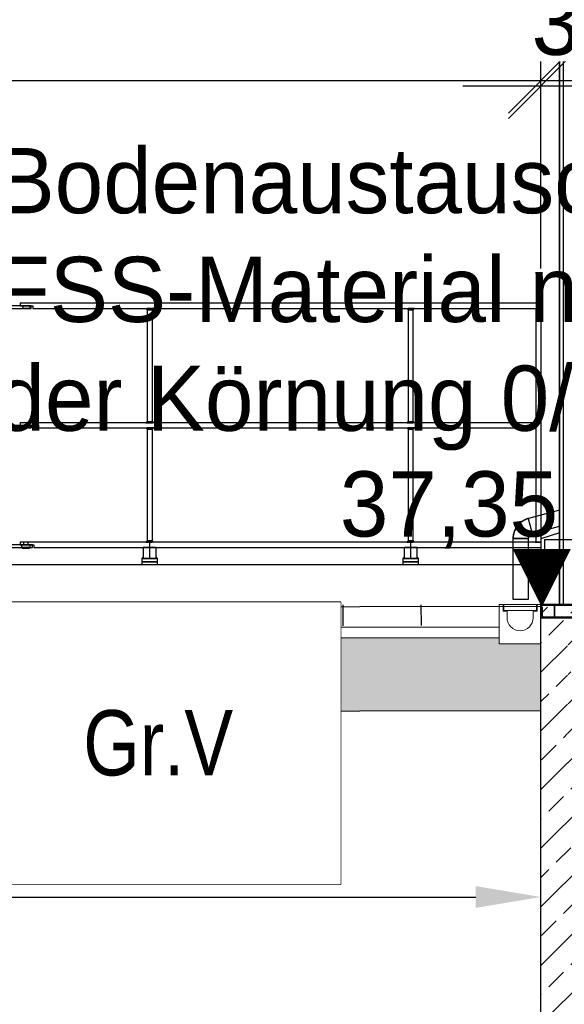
# Model space of a CAD drawing. Extents: x -805 to 3526, y -961 to 1039.
# Tile 325 of 475: x 1257.5 to 1259.59, y 35.83 to 39.6. Entities that reach past the tile are written whole.
import ezdxf
from ezdxf import colors
from ezdxf.entities.mleader import LeaderData, LeaderLine
from ezdxf.enums import TextEntityAlignment as Align
from ezdxf.math import Vec2, Vec3

# ---------------------------------------------------------------- set-up
doc = ezdxf.new("R2010")
doc.units = 0
doc.linetypes.add('AUSGEZOGEN', pattern=[2, 1, 1])
doc.linetypes.add('DASHED', pattern=[0.75, 0.5, -0.25])
doc.layers.get('0').update_dxf_attribs({"color": 251})
for name, color, linetype in [('_IB_Konstruktion geschnitten', 4, 'Continuous'), ('TTK-P-Aufzug', 251, 'Continuous'), ('TTK-P-Bahnsteig', 12, 'Continuous'), ('TTK-P-Planung', 12, 'Continuous'), ('TTK-P-TEXT', 12, 'AUSGEZOGEN'), ('TTK-P-Verm', 251, 'Continuous'), ('XYYY_44500---_Beleuchtungsanlagen', 10, 'Continuous')]:
    doc.layers.add(name, color=color, linetype=linetype)
doc.layers.add('B.E.P. KTB', color=1, linetype='DASHED', true_color=0xff0000)
for name, color, linetype, lineweight in [('Entwässerung', 162, 'Continuous', 9), ('STAHLKONSTRUKTION', 3, 'Continuous', 15), ('TTK-B-Bestand', 252, 'Continuous', 35), ('TTK-P-Treppe unten', 12, 'Continuous', 25), ('VA_NEUBAU_TXT_025', 12, 'Continuous', 25)]:
    doc.layers.add(name, color=color, linetype=linetype, lineweight=lineweight)
doc.styles.add('AKG DIN 6776', font='AKG_DIN67.TTF')
doc.styles.add('ISOCP', font='ISOCP.SHX', dxfattribs={"width": 0.9})
doc.styles.add('k_isocp', font='k_isocp.shx')
doc.styles.get("Standard").update_dxf_attribs({"font": 'arial.ttf'})
doc.dimstyles.new('TTK', dxfattribs={"dimtxt": 2.5, "dimasz": 2.5, "dimexe": 3.5, "dimexo": 0.1, "dimgap": 1, "dimtad": 1, "dimzin": 0, "dimtxsty": 'AKG DIN 6776', "dimblk": 'OBLIQUE', "dimcen": -0.09, "dimdle": 3, "dimclrd": 256, "dimclre": 256, "dimclrt": 256, "dimadec": 3, "dimazin": 0, "dimtfac": 1, "dimtofl": 0, "dimtmove": 0, "dimatfit": 3, "dimldrblk": 'OBLIQUE', "dimfxl": 7, "dimfxlon": 1, "dimtolj": 1, "dimtzin": 0, "dimlwd": -1, "dimlwe": -1, "dimarcsym": 0})
doc.dimstyles.new('TTK$6', dxfattribs={"dimtxt": 2.5, "dimasz": 2.5, "dimexe": 3.5, "dimexo": 0.1, "dimgap": 1, "dimtad": 1, "dimzin": 0, "dimtxsty": 'AKG DIN 6776', "dimblk": 'OBLIQUE', "dimcen": -0.09, "dimdle": 3, "dimse1": 1, "dimse2": 1, "dimclrd": 256, "dimclre": 256, "dimclrt": 256, "dimadec": 3, "dimazin": 0, "dimtfac": 1, "dimtofl": 0, "dimtmove": 0, "dimatfit": 3, "dimldrblk": 'OBLIQUE', "dimfxl": 7, "dimfxlon": 1, "dimtolj": 1, "dimtzin": 0, "dimlwd": -1, "dimlwe": -1, "dimarcsym": 0})

# ---------------------------------------------------------------- blocks, each defined once
blk = doc.blocks.new('_None')
blk = doc.blocks.new('*D549')
at = {"layer": 'DEFPOINTS', "color": 0}
for p in [(1594.653, 36.7397), (1594.3062, 36.5752), (8.2233, 0)]:
    blk.add_point(p, dxfattribs=at)
at = {"layer": 'TTK-B-Bestand', "insert": (1594.1093, 36.9835), "char_height": 0.25, "attachment_point": 5, "style": 'AKG DIN 6776'}
blk.add_mtext('\\A1;36,588', dxfattribs=at)
blk = doc.blocks.new('_OBLIQUE')
at = {"color": 0, "linetype": 'ByBlock'}
blk.add_line((-0.5, -0.5), (0.5, 0.5), dxfattribs=at)
blk = doc.blocks.new('*D548')
at = {"layer": 'DEFPOINTS', "color": 0}
for p in [(1585.5366, 36.7706), (1585.0459, 36.614), (-0.8681, 0.0309)]:
    blk.add_point(p, dxfattribs=at)
at = {"layer": 'TTK-B-Bestand', "insert": (1585.0178, 37.0144), "char_height": 0.25, "attachment_point": 5, "style": 'AKG DIN 6776'}
blk.add_mtext('\\A1;36,621', dxfattribs=at)
blk = doc.blocks.new('*D675')
at = {"layer": 'DEFPOINTS', "color": 0}
for p in [(1259.4981, 39.3661), (1249.0811, 36.9374), (1259.4981, 36.3913)]:
    blk.add_point(p, dxfattribs=at)
at = {"layer": 'TTK-P-Treppe unten'}
for p, q in [((1249.0811, 38.6661), (1249.0811, 39.7161)), ((1259.4981, 38.6661), (1259.4981, 39.7161)), ((1248.7811, 39.3661), (1259.7981, 39.3661))]:
    blk.add_line(p, q, dxfattribs=at)
at = {"layer": 'TTK-P-Treppe unten', "xscale": 0.25, "yscale": 0.25, "zscale": 0.25, "rotation": 180}
blk.add_blockref('_OBLIQUE', (1249.0811, 39.3661), dxfattribs=at)
at = {"layer": 'TTK-P-Treppe unten', "xscale": 0.25, "yscale": 0.25, "zscale": 0.25}
blk.add_blockref('_OBLIQUE', (1259.4981, 39.3661), dxfattribs=at)
at = {"layer": 'TTK-P-Treppe unten', "insert": (1254.2896, 39.6099), "char_height": 0.25, "attachment_point": 5, "style": 'AKG DIN 6776'}
blk.add_mtext('\\A1;10,42', dxfattribs=at)
blk = doc.blocks.new('*D645')
at = {"layer": 'DEFPOINTS', "color": 0}
for p in [(1259.7981, 39.3456), (1259.4981, 36.0331), (1259.7981, 36.0331)]:
    blk.add_point(p, dxfattribs=at)
at = {"layer": 'TTK-P-Verm'}
for p, q in [((1259.4981, 38.6456), (1259.4981, 39.6956)), ((1259.7981, 38.6456), (1259.7981, 39.6956)), ((1259.1981, 39.3456), (1260.0981, 39.3456))]:
    blk.add_line(p, q, dxfattribs=at)
at = {"layer": 'TTK-P-Verm', "xscale": 0.25, "yscale": 0.25, "zscale": 0.25, "rotation": 180}
blk.add_blockref('_OBLIQUE', (1259.4981, 39.3456), dxfattribs=at)
at = {"layer": 'TTK-P-Verm', "xscale": 0.25, "yscale": 0.25, "zscale": 0.25}
blk.add_blockref('_OBLIQUE', (1259.7981, 39.3456), dxfattribs=at)
at = {"layer": 'TTK-P-Verm', "insert": (1259.6481, 39.5869), "char_height": 0.25, "attachment_point": 5, "style": 'AKG DIN 6776', "bg_fill": 3, "box_fill_scale": 1.1, "bg_fill_color": 256, "bg_fill_true_color": 13158600, "bg_fill_transparency": 0}
blk.add_mtext('\\A1;30', dxfattribs=at)
blk = doc.blocks.new('*D644')
at = {"layer": 'DEFPOINTS', "color": 0}
for p in [(1262.4981, 39.3456), (1259.7981, 39.2843), (1262.4981, 35.7266)]:
    blk.add_point(p, dxfattribs=at)
at = {"layer": 'TTK-P-Treppe unten'}
for p, q in [((1259.7981, 39.2943), (1259.7981, 39.6956)), ((1262.4981, 38.6456), (1262.4981, 39.6956)), ((1259.4981, 39.3456), (1262.7981, 39.3456))]:
    blk.add_line(p, q, dxfattribs=at)
at = {"layer": 'TTK-P-Treppe unten', "xscale": 0.25, "yscale": 0.25, "zscale": 0.25, "rotation": 180}
blk.add_blockref('_OBLIQUE', (1259.7981, 39.3456), dxfattribs=at)
at = {"layer": 'TTK-P-Treppe unten', "xscale": 0.25, "yscale": 0.25, "zscale": 0.25}
blk.add_blockref('_OBLIQUE', (1262.4981, 39.3456), dxfattribs=at)
at = {"layer": 'TTK-P-Treppe unten', "insert": (1261.1481, 39.5894), "char_height": 0.25, "attachment_point": 5, "style": 'AKG DIN 6776', "bg_fill": 3, "box_fill_scale": 1.1, "bg_fill_color": 256, "bg_fill_true_color": 13158600, "bg_fill_transparency": 0}
blk.add_mtext('\\A1;2,70', dxfattribs=at)
blk = doc.blocks.new('HK-DIM-1-1-U')
at = {"flags": 128}
blk.add_lwpolyline([(0, 0, 0, 1.1676, 0), (0, 1.1676, 1.1676, 1.1676, 0)], format="xyseb", dxfattribs=at)
at = {"style": 'k_isocp'}
blk.add_attdef('HK_DIM_VAL', text='', height=2.5, dxfattribs=at).set_placement((0.331615, 2.72183), align=Align.CENTER)
blk = doc.blocks.new('*D545')
at = {"layer": 'DEFPOINTS', "color": 0}
for p in [(1259.6018, 37.4765), (1259.6991, 37.3874), (0.198, 0.0396)]:
    blk.add_point(p, dxfattribs=at)
at = {"layer": 'TTK-P-Treppe unten', "insert": (1259.1455, 37.7204), "char_height": 0.25, "attachment_point": 5, "style": 'AKG DIN 6776'}
blk.add_mtext('\\A1;37,35', dxfattribs=at)
blk = doc.blocks.new('*D536')
at = {"layer": 'DEFPOINTS', "color": 0}
for p in [(1593.4264, 36.6522), (1593.9095, 36.6522), (733.0659, 0.1071)]:
    blk.add_point(p, dxfattribs=at)
at = {"layer": 'TTK-P-TEXT', "insert": (1594.4538, 36.896), "char_height": 0.25, "attachment_point": 5, "style": 'AKG DIN 6776'}
blk.add_mtext('\\A1;36,589', dxfattribs=at)
blk = doc.blocks.new('*D698')
at = {"layer": 'DEFPOINTS', "color": 0}
for p in [(1259.4981, 36.2376), (1255.9981, 35.2749), (1259.4981, 35.2749)]:
    blk.add_point(p, dxfattribs=at)
at = {"layer": 'XYYY_44500---_Beleuchtungsanlagen'}
for p, q in [((1255.9981, 35.9749), (1255.9981, 36.4376)), ((1259.4981, 35.9749), (1259.4981, 36.4376)), ((1256.2481, 36.2376), (1259.2481, 36.2376))]:
    blk.add_line(p, q, dxfattribs=at)
for points in [[(1256.2481, 36.2793), (1256.2481, 36.196), (1255.9981, 36.2376)], [(1259.2481, 36.196), (1259.2481, 36.2793), (1259.4981, 36.2376)]]:
    blk.add_solid(points, dxfattribs=at)
at = {"layer": 'XYYY_44500---_Beleuchtungsanlagen', "insert": (1257.7481, 36.4815), "char_height": 0.25, "attachment_point": 5, "style": 'ISOCP', "bg_fill": 3, "box_fill_scale": 1.1, "bg_fill_color": 256, "bg_fill_true_color": 13158600, "bg_fill_transparency": 0}
blk.add_mtext('\\A1;3,50', dxfattribs=at)

msp = doc.modelspace()

# ---------------------------------------------------------------- hatches: boundary and pattern name
at = {"layer": 'TTK-P-Aufzug'}
h = msp.add_hatch(dxfattribs=at)
h.set_pattern_fill('ANSI33', color=251, scale=0.025)
h.set_pattern_definition([(45, (1358.17037, 10.7206), (-0.1122532, 0.1122532), []), (45, (1358.28263, 10.7206), (-0.1122532, 0.1122532), [0.079375, -0.0396875])])
h.paths.add_polyline_path([(1262.7981, 32.1122), (1262.4981, 32.1122), (1262.4981, 36.4448), (1262.5201, 36.4448), (1262.5201, 36.4848), (1262.4981, 36.4848), (1262.4981, 37.3978), (1262.7981, 37.3978)])
h.paths.add_polyline_path([(1262.4981, 32.1122), (1262.7981, 32.1122), (1262.7981, 29.7748), (1259.4981, 29.7748), (1259.4981, 31.6248), (1259.7981, 31.6248), (1259.7981, 31.5248), (1259.7761, 31.5248), (1259.7761, 31.4848), (1259.7981, 31.4848), (1259.7981, 30.2748), (1262.4981, 30.2748)])
h.paths.add_polyline_path([(1259.7981, 35.2748), (1259.4981, 35.2748), (1259.4981, 36.5316), (1259.6001, 36.5316), (1259.6034, 37.3478), (1259.7301, 36.5376), (1259.7301, 36.3889), (1259.7314, 37.3478), (1259.7474, 37.3478), (1259.7461, 36.3889), (1259.7461, 36.5324), (1259.7981, 36.5324)])
h.paths.add_polyline_path([(1259.7301, 36.5376), (1259.6034, 37.3478), (1259.6046, 37.3478), (1259.6786, 37.3478), (1259.7338, 37.3478)], flags=17)
h.paths.add_polyline_path([(1259.4981, 36.5848), (1259.4981, 37.3478), (1259.6001, 37.3478), (1259.6001, 36.5316), (1259.4981, 36.5316)], flags=17)
h.paths.add_polyline_path([(1259.7461, 37.3478), (1259.7981, 37.3478), (1259.7981, 36.5324), (1259.7461, 36.5324)], flags=16)
at = {"layer": 'TTK-P-Treppe unten', "transparency": 33554687}
h = msp.add_hatch(dxfattribs=at)
h.set_pattern_fill('AR-CONC', color=251, scale=0.002)
h.set_pattern_definition([(50, (1249.08155, 36.93354), (0.364369, -0.031878), [0.0381, -0.4191]), (355, (1249.08155, 36.93354), (-0.070487, 0.382114), [0.03048, -0.335281]), (100.4514, (1249.11192, 36.9309), (0.293882, 0.350236), [0.03238, -0.35618]), (46.184, (1249.08155, 37.03514), (0.542158, -0.084085), [0.05715, -0.62865]), (96.6356, (1249.12673, 37.02814), (0.474808, 0.494852), [0.04857, -0.53427]), (351.184, (1249.08155, 37.03514), (0.474808, 0.494852), [0.04572, -0.50292]), (21, (1249.13235, 37.00974), (0.303229, -0.20453), [0.0381, -0.4191]), (326, (1249.13235, 37.00974), (0.123604, 0.368376), [0.03048, -0.33528]), (71.4514, (1249.15762, 36.9927), (0.426833, 0.163846), [0.03238, -0.35618]), (37.5, (1249.08155, 36.93354), (0.0061772, 0.16911), [0, -0.331216, 0, -0.34036, 0, -0.33655]), (7.5, (1249.08155, 36.93354), (0.1336393, 0.200361), [0, -0.194056, 0, -0.323596, 0, -0.12827]), (327.5, (1248.96827, 36.93354), (0.2711812, -0.0114575), [0, -0.127, 0, -0.39624, 0, -0.52578]), (317.5, (1248.91747, 36.93354), (0.2962584, 0.050853), [0, -0.1651, 0, -0.263144, 0, -0.37338])])
h.paths.add_polyline_path([(1259.4981, 37.2078), (1259.3381, 37.2078), (1259.3381, 37.2321), (1249.0816, 37.2135), (1249.0816, 36.9335), (1259.4981, 36.9524)])

# ---------------------------------------------------------------- linework, layer by layer
at = {"layer": '_IB_Konstruktion geschnitten', "color": 251}
for p, q in [((1257.5011, 38.5121), (1257.5011, 38.5021)), ((1257.5011, 38.5021), (1257.5506, 38.5021)), ((1257.5506, 38.5021), (1257.5506, 38.4921)), ((1257.9836, 38.4921), (1257.9886, 38.4921)), ((1257.9886, 38.4871), (1257.9836, 38.4921)), ((1257.9836, 38.4921), (1257.9886, 38.4921)), ((1257.9886, 38.4871), (1257.9836, 38.4921)), ((1258.0086, 38.4921), (1257.9886, 38.4921)), ((1257.9886, 38.4921), (1257.9886, 38.0546)), ((1257.9886, 38.4921), (1257.9886, 38.4871)), ((1257.9886, 38.4921), (1257.9886, 38.4871)), ((1258.0086, 38.4921), (1257.9886, 38.4921)), ((1257.9886, 38.4921), (1257.9886, 38.4871)), ((1257.9886, 38.4871), (1258.0086, 38.4871)), ((1258.0086, 38.0546), (1258.0086, 38.4921)), ((1258.0136, 38.4921), (1258.0086, 38.4921)), ((1258.0086, 38.4921), (1258.0086, 38.4871)), ((1258.0086, 38.4871), (1258.0136, 38.4921)), ((1258.0136, 38.4921), (1258.0086, 38.4921)), ((1258.0086, 38.4921), (1258.0086, 38.4871)), ((1258.0086, 38.4871), (1258.0136, 38.4921)), ((1258.0086, 38.4871), (1258.0086, 38.4921)), ((1258.9836, 38.4921), (1258.9886, 38.4921)), ((1258.9886, 38.4871), (1258.9836, 38.4921)), ((1258.9836, 38.4921), (1258.9886, 38.4921)), ((1258.9886, 38.4871), (1258.9836, 38.4921)), ((1259.0086, 38.4921), (1258.9886, 38.4921)), ((1258.9886, 38.4921), (1258.9886, 38.0546)), ((1258.9886, 38.4921), (1258.9886, 38.4871)), ((1258.9886, 38.4921), (1258.9886, 38.4871)), ((1259.0086, 38.4921), (1258.9886, 38.4921)), ((1258.9886, 38.4921), (1258.9886, 38.4871)), ((1258.9886, 38.4871), (1259.0086, 38.4871)), ((1259.0086, 38.0546), (1259.0086, 38.4921)), ((1259.0136, 38.4921), (1259.0086, 38.4921)), ((1259.0086, 38.4921), (1259.0086, 38.4871)), ((1259.0086, 38.4871), (1259.0136, 38.4921)), ((1259.0136, 38.4921), (1259.0086, 38.4921)), ((1259.0086, 38.4921), (1259.0086, 38.4871)), ((1259.0086, 38.4871), (1259.0136, 38.4921)), ((1259.0086, 38.4871), (1259.0086, 38.4921)), ((1257.9886, 38.0596), (1257.9836, 38.0546)), ((1257.9886, 38.0596), (1257.9836, 38.0546)), ((1257.9886, 38.0546), (1257.9886, 38.0596)), ((1257.9886, 38.0546), (1257.9886, 38.0596)), ((1257.9886, 38.0596), (1258.0086, 38.0596)), ((1257.9886, 38.0546), (1257.9886, 38.0596)), ((1258.0086, 38.0546), (1258.0086, 38.0596)), ((1258.0086, 38.0596), (1258.0136, 38.0546)), ((1258.0086, 38.0546), (1258.0086, 38.0596)), ((1258.0086, 38.0596), (1258.0136, 38.0546)), ((1258.0086, 38.0596), (1258.0086, 38.0546)), ((1258.9886, 38.0596), (1258.9836, 38.0546)), ((1258.9886, 38.0596), (1258.9836, 38.0546)), ((1258.9886, 38.0546), (1258.9886, 38.0596)), ((1258.9886, 38.0546), (1258.9886, 38.0596)), ((1258.9886, 38.0596), (1259.0086, 38.0596)), ((1258.9886, 38.0546), (1258.9886, 38.0596)), ((1259.0086, 38.0546), (1259.0086, 38.0596)), ((1259.0086, 38.0596), (1259.0136, 38.0546)), ((1259.0086, 38.0546), (1259.0086, 38.0596)), ((1259.0086, 38.0596), (1259.0136, 38.0546)), ((1259.0086, 38.0596), (1259.0086, 38.0546)), ((1257.5011, 38.0546), (1257.5011, 38.0446)), ((1257.5011, 38.0446), (1257.5506, 38.0446)), ((1257.5506, 38.0446), (1257.5506, 38.0346)), ((1257.9836, 38.0546), (1257.9886, 38.0546)), ((1257.9836, 38.0546), (1257.9886, 38.0546)), ((1257.9836, 38.0346), (1257.9886, 38.0346)), ((1257.9886, 38.0296), (1257.9836, 38.0346)), ((1257.9836, 38.0346), (1257.9886, 38.0346)), ((1257.9886, 38.0296), (1257.9836, 38.0346)), ((1257.9886, 38.0546), (1258.0086, 38.0546)), ((1258.0086, 38.0546), (1257.9886, 38.0546)), ((1258.0086, 38.0346), (1257.9886, 38.0346)), ((1257.9886, 38.0346), (1257.9886, 37.5971)), ((1257.9886, 38.0346), (1257.9886, 38.0296)), ((1257.9886, 38.0346), (1257.9886, 38.0296)), ((1258.0086, 38.0346), (1257.9886, 38.0346)), ((1257.9886, 38.0346), (1257.9886, 38.0296)), ((1257.9886, 38.0296), (1258.0086, 38.0296)), ((1258.0136, 38.0546), (1258.0086, 38.0546)), ((1258.0136, 38.0546), (1258.0086, 38.0546)), ((1258.0086, 37.5971), (1258.0086, 38.0346)), ((1258.0136, 38.0346), (1258.0086, 38.0346)), ((1258.0086, 38.0346), (1258.0086, 38.0296)), ((1258.0086, 38.0296), (1258.0136, 38.0346)), ((1258.0136, 38.0346), (1258.0086, 38.0346)), ((1258.0086, 38.0346), (1258.0086, 38.0296)), ((1258.0086, 38.0296), (1258.0136, 38.0346)), ((1258.0086, 38.0296), (1258.0086, 38.0346)), ((1258.9836, 38.0546), (1258.9886, 38.0546)), ((1258.9836, 38.0546), (1258.9886, 38.0546)), ((1258.9836, 38.0346), (1258.9886, 38.0346)), ((1258.9886, 38.0296), (1258.9836, 38.0346)), ((1258.9836, 38.0346), (1258.9886, 38.0346)), ((1258.9886, 38.0296), (1258.9836, 38.0346)), ((1258.9886, 38.0546), (1259.0086, 38.0546)), ((1259.0086, 38.0546), (1258.9886, 38.0546)), ((1259.0086, 38.0346), (1258.9886, 38.0346)), ((1258.9886, 38.0346), (1258.9886, 37.5971)), ((1258.9886, 38.0346), (1258.9886, 38.0296)), ((1258.9886, 38.0346), (1258.9886, 38.0296)), ((1259.0086, 38.0346), (1258.9886, 38.0346)), ((1258.9886, 38.0346), (1258.9886, 38.0296)), ((1258.9886, 38.0296), (1259.0086, 38.0296)), ((1259.0136, 38.0546), (1259.0086, 38.0546)), ((1259.0136, 38.0546), (1259.0086, 38.0546)), ((1259.0086, 37.5971), (1259.0086, 38.0346)), ((1259.0136, 38.0346), (1259.0086, 38.0346)), ((1259.0086, 38.0346), (1259.0086, 38.0296)), ((1259.0086, 38.0296), (1259.0136, 38.0346)), ((1259.0136, 38.0346), (1259.0086, 38.0346)), ((1259.0086, 38.0346), (1259.0086, 38.0296)), ((1259.0086, 38.0296), (1259.0136, 38.0346)), ((1259.0086, 38.0296), (1259.0086, 38.0346)), ((1257.5011, 37.5971), (1257.5011, 37.5871)), ((1257.5011, 37.5871), (1257.5536, 37.5871)), ((1257.5326, 37.5971), (1257.5146, 37.5971)), ((1257.5146, 37.5971), (1257.5146, 37.5871)), ((1257.5146, 37.5871), (1257.5326, 37.5871)), ((1257.5326, 37.5871), (1257.5326, 37.5971)), ((1257.5536, 37.5871), (1257.5536, 37.5771)), ((1257.9886, 37.6021), (1257.9836, 37.5971)), ((1257.9836, 37.5971), (1257.9886, 37.5971)), ((1257.9886, 37.5971), (1257.9886, 37.6021)), ((1258.0086, 37.6021), (1257.9886, 37.6021)), ((1257.9886, 37.6021), (1257.9886, 37.5971)), ((1257.9886, 37.5971), (1258.0086, 37.5971)), ((1257.9886, 37.5971), (1258.0086, 37.5971)), ((1257.9986, 37.5318), (1257.9986, 37.5971)), ((1258.0086, 37.5971), (1258.0086, 37.6021)), ((1258.0086, 37.6021), (1258.0136, 37.5971)), ((1258.0086, 37.5971), (1258.0086, 37.6021)), ((1258.0136, 37.5971), (1258.0086, 37.5971)), ((1258.9886, 37.6021), (1258.9836, 37.5971)), ((1258.9836, 37.5971), (1258.9886, 37.5971)), ((1258.9886, 37.5971), (1258.9886, 37.6021)), ((1259.0086, 37.6021), (1258.9886, 37.6021)), ((1258.9886, 37.6021), (1258.9886, 37.5971)), ((1258.9886, 37.5971), (1259.0086, 37.5971)), ((1258.9886, 37.5971), (1259.0086, 37.5971)), ((1258.9986, 37.5318), (1258.9986, 37.5971)), ((1259.0086, 37.5971), (1259.0086, 37.6021)), ((1259.0086, 37.6021), (1259.0136, 37.5971)), ((1259.0086, 37.5971), (1259.0086, 37.6021)), ((1259.0136, 37.5971), (1259.0086, 37.5971))]:
    msp.add_line(p, q, dxfattribs=at)
for points in [[(1257.4536, 38.4921), (1257.5436, 38.4921), (1257.5436, 38.5021), (1257.4536, 38.5021)], [(1257.5136, 38.5021), (1257.5386, 38.5021), (1257.5386, 38.4921), (1257.5136, 38.4921)], [(1257.4536, 38.0346), (1257.5436, 38.0346), (1257.5436, 38.0446), (1257.4536, 38.0446)], [(1257.5136, 38.0446), (1257.5386, 38.0446), (1257.5386, 38.0346), (1257.5136, 38.0346)], [(1257.4486, 37.5771), (1257.5486, 37.5771), (1257.5486, 37.5871), (1257.4486, 37.5871)], [(1257.5086, 37.5871), (1257.5386, 37.5871), (1257.5386, 37.5771), (1257.5086, 37.5771)], [(1257.5096, 37.5771), (1257.5096, 37.5746), (1257.5376, 37.5746), (1257.5376, 37.5771)], [(1257.5151, 37.5771), (1257.5151, 37.5746), (1257.5321, 37.5746), (1257.5321, 37.5771)], [(1257.9736, 37.5341), (1258.0236, 37.5341), (1258.0236, 37.5771), (1257.9736, 37.5771)], [(1258.9736, 37.5341), (1259.0236, 37.5341), (1259.0236, 37.5771), (1258.9736, 37.5771)], [(1257.9686, 37.5341), (1257.9736, 37.5341), (1257.9736, 37.5391)], [(1257.9686, 37.5221), (1258.0286, 37.5221), (1258.0286, 37.5341), (1257.9686, 37.5341)], [(1258.0286, 37.5341), (1258.0236, 37.5341), (1258.0236, 37.5391)], [(1258.9686, 37.5341), (1258.9736, 37.5341), (1258.9736, 37.5391)], [(1258.9686, 37.5221), (1259.0286, 37.5221), (1259.0286, 37.5341), (1258.9686, 37.5341)], [(1259.0286, 37.5341), (1259.0236, 37.5341), (1259.0236, 37.5391)], [(1257.9686, 37.5121), (1258.0286, 37.5121), (1258.0286, 37.5221), (1257.9686, 37.5221)], [(1258.9686, 37.5121), (1259.0286, 37.5121), (1259.0286, 37.5221), (1258.9686, 37.5221)]]:
    msp.add_lwpolyline(points, close=True, dxfattribs=at)
at = {"layer": 'Entwässerung', "color": 251}
for p, q in [((1259.3381, 37.2078), (1259.3381, 37.3578)), ((1259.3381, 37.3578), (1259.3531, 37.3578)), ((1259.3531, 37.3578), (1259.3531, 37.3328)), ((1259.3556, 37.3353), (1259.3556, 37.3578)), ((1259.3556, 37.3578), (1259.4806, 37.3578)), ((1259.4806, 37.3578), (1259.4806, 37.3353)), ((1259.4831, 37.3328), (1259.4831, 37.3578)), ((1259.4831, 37.3578), (1259.4981, 37.3578)), ((1259.4981, 37.3578), (1259.4981, 37.2078)), ((1259.3531, 37.3328), (1259.3681, 37.3328)), ((1259.4806, 37.3353), (1259.3556, 37.3353)), ((1259.3681, 37.3328), (1259.3681, 37.3078)), ((1259.4681, 37.3078), (1259.4681, 37.3328)), ((1259.4681, 37.3328), (1259.4831, 37.3328)), ((1259.4981, 37.2078), (1259.3381, 37.2078))]:
    msp.add_line(p, q, dxfattribs=at)
for start, end in [(180, 270), (270, 0)]:
    msp.add_arc((1259.4181, 37.3078), 0.05, start, end, dxfattribs=at)
at = {"layer": 'STAHLKONSTRUKTION', "color": 251}
for p, q in [((1259.4981, 37.3528), (1259.4981, 37.3178)), ((1259.5011, 37.3178), (1259.5011, 37.3518)), ((1259.5041, 37.3478), (1259.5011, 37.3478)), ((1259.5011, 37.3478), (1259.5011, 37.3128)), ((1259.831, 37.3578), (1259.5031, 37.3578)), ((1259.5041, 37.3548), (1259.83, 37.3548)), ((1259.5041, 37.3138), (1259.5041, 37.3478)), ((1259.5511, 37.3548), (1259.5481, 37.3548)), ((1259.5481, 37.3548), (1259.5481, 37.3108)), ((1259.5511, 37.3108), (1259.5511, 37.3548)), ((1259.4981, 37.3178), (1259.5011, 37.3178)), ((1259.5061, 37.3078), (1259.828, 37.3078)), ((1259.827, 37.3108), (1259.5071, 37.3108)), ((1259.5481, 37.3108), (1259.5511, 37.3108))]:
    msp.add_line(p, q, dxfattribs=at)
for centre, radius, start, end in [((1259.5031, 37.3528), 0.005, 90, 180), ((1259.5041, 37.3518), 0.003, 90, 180), ((1259.5061, 37.3128), 0.005, 180, 270), ((1259.5071, 37.3138), 0.003, 180, 270)]:
    msp.add_arc(centre, radius, start, end, dxfattribs=at)
at = {"layer": 'TTK-P-Aufzug', "color": 251}
for p, q in [((1259.5691, 39.8328), (1259.5691, 37.3578)), ((1259.5696, 37.3578), (1259.5696, 39.8328)), ((1259.584, 37.3578), (1259.584, 39.8328)), ((1259.5841, 37.3578), (1259.5841, 39.8328)), ((1259.569, 37.8128), (1259.569, 37.8128)), ((1259.5691, 37.7201), (1259.4498, 37.6881)), ((1259.4348, 37.6824), (1259.432, 37.681)), ((1259.4377, 37.6838), (1259.4348, 37.6824)), ((1259.4382, 37.6829), (1259.4353, 37.6815)), ((1259.4407, 37.6851), (1259.4377, 37.6838)), ((1259.4411, 37.6841), (1259.4382, 37.6829)), ((1259.4437, 37.6862), (1259.4407, 37.6851)), ((1259.444, 37.6852), (1259.4411, 37.6841)), ((1259.4467, 37.6872), (1259.4437, 37.6862)), ((1259.447, 37.6862), (1259.444, 37.6852)), ((1259.4498, 37.6881), (1259.4467, 37.6872)), ((1259.45, 37.6871), (1259.447, 37.6862)), ((1259.45, 37.6874), (1259.4498, 37.6881)), ((1259.4502, 37.6867), (1259.4501, 37.6871)), ((1259.4506, 37.6852), (1259.4502, 37.6867)), ((1259.4507, 37.6846), (1259.4506, 37.6852)), ((1259.451, 37.6834), (1259.4507, 37.6846)), ((1259.4515, 37.6818), (1259.451, 37.6834)), ((1259.4518, 37.6804), (1259.4515, 37.6818)), ((1259.3977, 37.6441), (1259.3965, 37.6412)), ((1259.3991, 37.647), (1259.3977, 37.6441)), ((1259.4, 37.6465), (1259.3987, 37.6437)), ((1259.4006, 37.6498), (1259.3991, 37.647)), ((1259.4015, 37.6493), (1259.4, 37.6465)), ((1259.4023, 37.6526), (1259.4006, 37.6498)), ((1259.4031, 37.652), (1259.4015, 37.6493)), ((1259.404, 37.6553), (1259.4023, 37.6526)), ((1259.4048, 37.6547), (1259.4031, 37.652)), ((1259.4058, 37.6579), (1259.404, 37.6553)), ((1259.4066, 37.6573), (1259.4048, 37.6547)), ((1259.4077, 37.6604), (1259.4058, 37.6579)), ((1259.4085, 37.6598), (1259.4066, 37.6573)), ((1259.4098, 37.6629), (1259.4077, 37.6604)), ((1259.4105, 37.6623), (1259.4085, 37.6598)), ((1259.4119, 37.6653), (1259.4098, 37.6629)), ((1259.4126, 37.6646), (1259.4105, 37.6623)), ((1259.4141, 37.6676), (1259.4119, 37.6653)), ((1259.4148, 37.6669), (1259.4126, 37.6646)), ((1259.4164, 37.6698), (1259.4141, 37.6676)), ((1259.4171, 37.6691), (1259.4148, 37.6669)), ((1259.4188, 37.6719), (1259.4164, 37.6698)), ((1259.4195, 37.6711), (1259.4171, 37.6691)), ((1259.4213, 37.6739), (1259.4188, 37.6719)), ((1259.4219, 37.6731), (1259.4195, 37.6711)), ((1259.4239, 37.6758), (1259.4213, 37.6739)), ((1259.4245, 37.675), (1259.4219, 37.6731)), ((1259.4265, 37.6777), (1259.4239, 37.6758)), ((1259.4271, 37.6768), (1259.4245, 37.675)), ((1259.4292, 37.6794), (1259.4265, 37.6777)), ((1259.4298, 37.6785), (1259.4271, 37.6768)), ((1259.432, 37.681), (1259.4292, 37.6794)), ((1259.4325, 37.6801), (1259.4298, 37.6785)), ((1259.4353, 37.6815), (1259.4325, 37.6801)), ((1259.4523, 37.6788), (1259.4518, 37.6804)), ((1259.4527, 37.6772), (1259.4523, 37.6788)), ((1259.4534, 37.6748), (1259.4527, 37.6772)), ((1259.4538, 37.6729), (1259.4534, 37.6748)), ((1259.4542, 37.6717), (1259.4538, 37.673)), ((1259.4553, 37.6677), (1259.4542, 37.6717)), ((1259.4556, 37.6663), (1259.4553, 37.6677)), ((1259.4558, 37.6656), (1259.4556, 37.6663)), ((1259.4576, 37.6591), (1259.4558, 37.6656)), ((1259.4593, 37.6527), (1259.4576, 37.6591)), ((1259.4595, 37.652), (1259.4593, 37.6527)), ((1259.4598, 37.6506), (1259.4595, 37.6519)), ((1259.4609, 37.6465), (1259.4598, 37.6506)), ((1259.4613, 37.6453), (1259.4609, 37.6465)), ((1259.4617, 37.6435), (1259.4613, 37.6453)), ((1259.4653, 37.6301), (1259.5691, 37.658)), ((1259.3907, 37.6163), (1259.3905, 37.6131)), ((1259.3905, 37.6131), (1259.3905, 37.6108)), ((1259.3905, 37.6108), (1259.3905, 37.3785)), ((1259.4205, 37.6108), (1259.3905, 37.6108)), ((1259.3905, 37.6108), (1259.4505, 37.6108)), ((1259.391, 37.6195), (1259.3907, 37.6163)), ((1259.3914, 37.6227), (1259.391, 37.6195)), ((1259.3919, 37.6258), (1259.3914, 37.6227)), ((1259.3917, 37.6163), (1259.3915, 37.6131)), ((1259.3915, 37.6131), (1259.3915, 37.6108)), ((1259.392, 37.6194), (1259.3917, 37.6163)), ((1259.3926, 37.629), (1259.3919, 37.6258)), ((1259.3924, 37.6225), (1259.392, 37.6194)), ((1259.3929, 37.6257), (1259.3924, 37.6225)), ((1259.3934, 37.6321), (1259.3926, 37.629)), ((1259.3936, 37.6288), (1259.3929, 37.6257)), ((1259.3943, 37.6351), (1259.3934, 37.6321)), ((1259.3943, 37.6318), (1259.3936, 37.6288)), ((1259.3953, 37.6382), (1259.3943, 37.6351)), ((1259.3952, 37.6348), (1259.3943, 37.6318)), ((1259.3963, 37.6378), (1259.3952, 37.6348)), ((1259.3965, 37.6412), (1259.3953, 37.6382)), ((1259.3974, 37.6408), (1259.3963, 37.6378)), ((1259.3987, 37.6437), (1259.3974, 37.6408)), ((1259.4505, 37.6108), (1259.4205, 37.6108)), ((1259.4505, 37.6116), (1259.4506, 37.6124)), ((1259.4505, 37.6108), (1259.4505, 37.6116)), ((1259.4505, 37.3785), (1259.4505, 37.6108)), ((1259.4506, 37.6132), (1259.4507, 37.614)), ((1259.4506, 37.6124), (1259.4506, 37.6132)), ((1259.4507, 37.614), (1259.4509, 37.6148)), ((1259.4509, 37.6148), (1259.4511, 37.6156)), ((1259.4511, 37.6156), (1259.4513, 37.6163)), ((1259.4513, 37.6163), (1259.4515, 37.6171)), ((1259.4515, 37.6171), (1259.4518, 37.6179)), ((1259.4518, 37.6179), (1259.4521, 37.6186)), ((1259.4521, 37.6186), (1259.4524, 37.6193)), ((1259.4524, 37.6193), (1259.4528, 37.6201)), ((1259.4528, 37.6201), (1259.4531, 37.6208)), ((1259.4531, 37.6208), (1259.4535, 37.6214)), ((1259.4535, 37.6214), (1259.454, 37.6221)), ((1259.454, 37.6221), (1259.4545, 37.6228)), ((1259.4545, 37.6228), (1259.4549, 37.6234)), ((1259.4549, 37.6234), (1259.4555, 37.624)), ((1259.4555, 37.624), (1259.456, 37.6246)), ((1259.456, 37.6246), (1259.4566, 37.6252)), ((1259.4566, 37.6252), (1259.4571, 37.6257)), ((1259.4571, 37.6257), (1259.4578, 37.6262)), ((1259.4578, 37.6262), (1259.4584, 37.6267)), ((1259.4584, 37.6267), (1259.459, 37.6272)), ((1259.459, 37.6272), (1259.4597, 37.6276)), ((1259.4597, 37.6276), (1259.4604, 37.6281)), ((1259.4604, 37.6281), (1259.4611, 37.6285)), ((1259.4611, 37.6285), (1259.4618, 37.6288)), ((1259.4624, 37.641), (1259.4618, 37.6434)), ((1259.4618, 37.6288), (1259.4625, 37.6292)), ((1259.4628, 37.6394), (1259.4624, 37.641)), ((1259.4625, 37.6292), (1259.4632, 37.6295)), ((1259.4633, 37.6378), (1259.4628, 37.6395)), ((1259.4632, 37.6295), (1259.464, 37.6297)), ((1259.4636, 37.6364), (1259.4633, 37.6378)), ((1259.4641, 37.6348), (1259.4636, 37.6364)), ((1259.464, 37.6297), (1259.4648, 37.63)), ((1259.4644, 37.6336), (1259.4641, 37.6348)), ((1259.4646, 37.633), (1259.4644, 37.6336)), ((1259.4649, 37.6316), (1259.4646, 37.633)), ((1259.4648, 37.63), (1259.4653, 37.6301)), ((1259.4651, 37.6311), (1259.4649, 37.6316)), ((1259.4653, 37.6301), (1259.4651, 37.6309)), ((1259.4981, 35.2748), (1259.4981, 37.5078)), ((1259.3905, 37.3785), (1259.4205, 37.3785)), ((1259.4205, 37.3785), (1259.4505, 37.3785)), ((1259.4981, 37.3078), (1259.7981, 37.3078))]:
    msp.add_line(p, q, dxfattribs=at)
at = {"layer": 'TTK-P-Aufzug', "color": 251, "lineweight": 25}
for p, q in [((1259.5691, 37.6331), (1259.4981, 37.6094)), ((1259.4981, 37.6094), (1259.4981, 37.5117)), ((1259.4998, 37.5102), (1259.5691, 37.5102))]:
    msp.add_line(p, q, dxfattribs=at)
at = {"layer": 'TTK-P-Aufzug', "color": 251, "ltscale": 20}
for p, q in [((1259.5131, 37.6078), (1259.7981, 37.6078)), ((1259.5131, 37.5078), (1259.5131, 37.6078)), ((1262.7981, 37.3578), (1259.4981, 37.3578))]:
    msp.add_line(p, q, dxfattribs=at)
at = {"layer": 'TTK-P-Aufzug', "color": 251, "ltscale": 10}
msp.add_line((1259.4981, 37.5078), (1259.5131, 37.5078), dxfattribs=at)
at = {"layer": 'TTK-P-Aufzug', "color": 251, "lineweight": 25}
for start, end in [(188.8209, 270), (215.8806, 270), (217.0567, 273.5284)]:
    msp.add_arc((1259.4998, 37.512), 0.00179, start, end, dxfattribs=at)
at = {"layer": 'TTK-P-Bahnsteig', "color": 251}
for p, q in [((1249.0816, 37.3335), (1259.4981, 37.3521)), ((1249.0817, 37.2535), (1259.3381, 37.2721)), ((1249.0818, 37.2135), (1259.3381, 37.2321)), ((1249.0823, 36.9335), (1259.4981, 36.9524))]:
    msp.add_line(p, q, dxfattribs=at)
at = {"layer": 'TTK-P-Treppe unten', "color": 251}
for p, q in [((1257.5381, 37.3486), (1257.5382, 37.2686)), ((1257.8381, 37.3492), (1257.8382, 37.2692)), ((1258.1381, 37.3557), (1258.1382, 37.2757)), ((1258.4381, 37.3562), (1258.4382, 37.2762)), ((1258.7381, 37.3568), (1258.7382, 37.2768)), ((1259.0381, 37.3573), (1259.0382, 37.2773))]:
    msp.add_line(p, q, dxfattribs=at)

# ---------------------------------------------------------------- dimensions: what is measured, and where the dimension line sits
at = {"layer": 'TTK-B-Bestand', "color": 251}
for feature_location, offset, origin, text, picture, middle in [((1585.0459, 36.614), (0.4461, 0.1576), (-0.8681, 0.0309), '36,621', '*D548', (1585.0178, 37.0144)), ((1594.3062, 36.5752), (0.2947, 0.1656), (8.2233, 0), '36,588', '*D549', (1594.1093, 36.9835))]:
    dim = msp.add_ordinate_dim(feature_location=feature_location, offset=offset, dtype=0, origin=origin, text=text, dimstyle='TTK$6', override={"dimscale": 0, "dimdec": 3, "dimtmove": 1, "dimfxlon": 0}, dxfattribs=at)
    dim.commit()
    dim.dimension.update_dxf_attribs({"geometry": picture, "text_midpoint": middle})
at = {"layer": 'TTK-P-Treppe unten', "color": 251}
dim = msp.add_linear_dim(base=(1259.4981, 39.3661), p1=(1249.0811, 36.9374), p2=(1259.4981, 36.3913), dimstyle='TTK', override={"dimscale": 0, "dimtmove": 0}, dxfattribs=at)
dim.commit()
dim.dimension.update_dxf_attribs({"geometry": '*D675', "text_midpoint": (1254.2896, 39.3661), "dimtype": 160})

# ---------------------------------------------------------------- leaders
at = {"layer": 'TTK-P-TEXT', "color": 251}
ml = msp.add_multileader_mtext('Standard', dxfattribs=at)
ml.set_content('\\A1;Bodenaustausch\\PFSS-Material nach ZTV SoB-StB20\\Pder Körnung 0/32 bis 0/45', color=256, style='AKG DIN 6776')
ml.set_leader_properties(color=162)
ml.set_arrow_properties(name='NONE')
ml.build(insert=Vec2(0, 0))
ml.multileader.update_dxf_attribs({"dogleg_length": 3, "arrow_head_size": 0.3, "scale": 0.1})
ctx = ml.context
ctx.base_point, ctx.scale, ctx.char_height, ctx.arrow_head_size, ctx.landing_gap_size, ctx.plane_origin = Vec3(1257.311, 38.9465), 0.1, 0.25, 0.3, 0.1, Vec3(1256.0166, 38.3855)
notes = []
notes.append((ctx, [(0, (1, 1, 0), (1257.011, 38.9821), (1, 0), 0.3, [(0, [(1256.0166, 38.3855)], 0, [])])]))
ctx.mtext.insert, ctx.mtext.flow_direction = Vec3(1257.411, 39.1071), 5
for ctx, leaders in notes:
    for number, flags, end, landing, length, lines in leaders:
        leader = LeaderData()
        leader.index, (leader.has_last_leader_line, leader.has_dogleg_vector, leader.attachment_direction) = number, flags
        leader.last_leader_point, leader.dogleg_vector, leader.dogleg_length = Vec3(end), Vec3(landing), length
        for number, points, colour, breaks in lines:
            line = LeaderLine()
            line.index, line.vertices, line.color, line.breaks = number, Vec3.list(points), colors.encode_raw_color(colour), breaks
            leader.lines.append(line)
        ctx.leaders.append(leader)

# ---------------------------------------------------------------- next in the draw order: dimensions: what is measured, and where the dimension line sits
at = {"layer": 'TTK-P-Verm', "color": 251}
dim = msp.add_linear_dim(base=(1259.7981, 39.3456), p1=(1259.4981, 36.0331), p2=(1259.7981, 36.0331), dimstyle='TTK', override={"dimscale": 0, "dimdec": 0, "dimlfac": 100, "dimtmove": 2, "dimtfill": 1}, dxfattribs=at)
dim.commit()
dim.dimension.update_dxf_attribs({"geometry": '*D645', "text_midpoint": (1259.6481, 39.5869), "dimtype": 160})

# ---------------------------------------------------------------- next in the draw order: linework, layer by layer
at = {"layer": '_IB_Konstruktion geschnitten', "color": 251}
for p, q in [((1259.4756, 38.4921), (1259.4786, 38.4921)), ((1259.4786, 38.4891), (1259.4756, 38.4921)), ((1259.4786, 38.4921), (1259.4786, 38.4891)), ((1259.4786, 38.4921), (1259.4786, 37.5971)), ((1259.4786, 38.0596), (1259.4736, 38.0546)), ((1259.4786, 38.0596), (1259.4736, 38.0546)), ((1259.4786, 38.0546), (1259.4786, 38.0596)), ((1259.4786, 38.0546), (1259.4786, 38.0596)), ((1259.4786, 38.0546), (1257.5011, 38.0546)), ((1257.5506, 38.0346), (1259.4786, 38.0346)), ((1259.4736, 38.0546), (1259.4786, 38.0546)), ((1259.4736, 38.0546), (1259.4786, 38.0546)), ((1259.4786, 38.0546), (1259.4736, 38.0546)), ((1259.4736, 38.0546), (1259.4736, 38.0346)), ((1259.4736, 38.0346), (1259.4786, 38.0346)), ((1259.4786, 38.0296), (1259.4736, 38.0346)), ((1259.4736, 38.0346), (1259.4786, 38.0346)), ((1259.4786, 38.0296), (1259.4736, 38.0346)), ((1259.4736, 38.0346), (1259.4786, 38.0346)), ((1259.4786, 38.0346), (1259.4786, 38.0546)), ((1259.4786, 38.0346), (1259.4786, 38.0546)), ((1259.4786, 38.0346), (1259.4786, 38.0296)), ((1259.4786, 38.0346), (1259.4786, 38.0296)), ((1259.4786, 37.6001), (1259.4756, 37.5971)), ((1259.4756, 37.5971), (1259.4786, 37.5971)), ((1259.4786, 37.5971), (1259.4786, 37.6001))]:
    msp.add_line(p, q, dxfattribs=at)

# ---------------------------------------------------------------- next in the draw order: dimensions: what is measured, and where the dimension line sits
at = {"layer": 'TTK-P-Treppe unten', "color": 251}
dim = msp.add_linear_dim(base=(1262.4981, 39.3456), p1=(1259.7981, 39.2843), p2=(1262.4981, 35.7266), dimstyle='TTK', override={"dimscale": 0, "dimtmove": 0, "dimtfill": 1}, dxfattribs=at)
dim.commit()
dim.dimension.update_dxf_attribs({"geometry": '*D644', "text_midpoint": (1261.1481, 39.3456), "dimtype": 160})

# ---------------------------------------------------------------- next in the draw order: linework, layer by layer
at = {"layer": '_IB_Konstruktion geschnitten', "color": 251}
for p, q in [((1259.4966, 38.5121), (1257.5011, 38.5121)), ((1257.5506, 38.4921), (1259.4986, 38.4921)), ((1259.4986, 38.4921), (1259.4786, 38.4921)), ((1259.4956, 38.4921), (1259.4986, 38.4921)), ((1259.4986, 38.4891), (1259.4956, 38.4921)), ((1259.4986, 38.4921), (1259.4986, 38.5101)), ((1259.4986, 38.4921), (1259.4986, 38.4891)), ((1259.4986, 37.5971), (1259.4986, 38.4921)), ((1259.4986, 37.5971), (1257.5011, 37.5971)), ((1257.5536, 37.5771), (1259.4966, 37.5771)), ((1259.4786, 37.5971), (1259.4986, 37.5971)), ((1259.4986, 37.6001), (1259.4956, 37.5971)), ((1259.4956, 37.5971), (1259.4986, 37.5971)), ((1259.4986, 37.5971), (1259.4986, 37.6001)), ((1259.4986, 37.5791), (1259.4986, 37.5971)), ((1255.1836, 37.5121), (1259.4862, 37.5121)), ((1259.4862, 37.5121), (1259.4986, 37.4971))]:
    msp.add_line(p, q, dxfattribs=at)
for centre, start, end in [((1259.4966, 38.5101), 360, 90), ((1259.4966, 37.5791), 270, 0)]:
    msp.add_arc(centre, 0.002, start, end, dxfattribs=at)
at = {"layer": 'TTK-P-Bahnsteig', "color": 251}
msp.add_circle((473.7851, 39.1322), 1000, dxfattribs=at)
at = {"layer": 'TTK-P-Planung', "color": 251}
msp.add_lwpolyline([(1249.0816, 37.5118), (1259.4981, 37.5118)], dxfattribs=at)

# ---------------------------------------------------------------- next in the draw order: block references
at = {"layer": 'VA_NEUBAU_TXT_025', "color": 251, "xscale": 0.1905150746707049, "yscale": 0.1905150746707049, "zscale": 0.1905150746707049}
msp.add_blockref('HK-DIM-1-1-U', (1259.5011, 37.3478), dxfattribs=at)

# ---------------------------------------------------------------- next in the draw order: dimensions: what is measured, and where the dimension line sits
at = {"layer": 'TTK-P-TEXT', "color": 251}
dim = msp.add_ordinate_dim(feature_location=(1593.4264, 36.6522), offset=(0.4831, 0), dtype=0, origin=(733.0659, 0.1071), text='36,589', dimstyle='TTK$6', override={"dimscale": 0, "dimfxlon": 0}, dxfattribs=at)
dim.commit()
dim.dimension.update_dxf_attribs({"geometry": '*D536', "text_midpoint": (1594.4538, 36.896)})
at = {"layer": 'TTK-P-Treppe unten', "color": 251}
dim = msp.add_ordinate_dim(feature_location=(1259.6991, 37.3874), offset=(-0.0973, 0.0891), dtype=0, origin=(0.198, 0.0396), dimstyle='TTK$6', override={"dimscale": 0}, dxfattribs=at)
dim.commit()
dim.dimension.update_dxf_attribs({"geometry": '*D545', "text_midpoint": (1259.1455, 37.7204)})

# ---------------------------------------------------------------- next in the draw order: dimensions: what is measured, and where the dimension line sits
at = {"layer": 'XYYY_44500---_Beleuchtungsanlagen'}
dim = msp.add_linear_dim(base=(1259.4981, 36.2376), p1=(1255.9981, 35.2749), p2=(1259.4981, 35.2749), angle=360, dimstyle='TTK', override={"dimscale": 0.1, "dimexe": 2, "dimexo": 7, "dimrnd": 0, "dimtxsty": 'ISOCP', "dimsah": 1, "dimdle": 2, "dimfxl": 5, "dimfxlon": 0, "dimtfill": 1}, dxfattribs=at)
dim.commit()
dim.dimension.update_dxf_attribs({"geometry": '*D698', "text_midpoint": (1257.7481, 36.2376), "dimtype": 161})

# ---------------------------------------------------------------- next in the draw order: linework, layer by layer
at = {"layer": 'B.E.P. KTB', "color": 4, "linetype": 'Continuous'}
msp.add_lwpolyline([(1257.3305, 36.2867), (1258.7305, 36.2867), (1258.7305, 37.3667), (1257.3305, 37.3667)], close=True, dxfattribs=at)

# ---------------------------------------------------------------- next in the draw order: wipeouts: each hides what was drawn before it
at = {"color": 4, "linetype": 'Continuous'}
msp.add_wipeout([(1257.3305, 36.2867), (1258.7305, 36.2867), (1258.7305, 37.3667), (1257.3305, 37.3667)], dxfattribs=at).dxf.layer = 'B.E.P. KTB'

# ---------------------------------------------------------------- next in the draw order: texts
at = {"layer": 'B.E.P. KTB', "color": 4, "insert": (1258.0305, 36.8267), "char_height": 0.25, "width": 0.65087, "attachment_point": 5, "bg_fill": 3, "box_fill_scale": 1, "bg_fill_color": 256, "bg_fill_true_color": 13158600, "bg_fill_transparency": 0}
msp.add_mtext('\\W0.8;Gr.V', dxfattribs=at)

doc.saveas('drawing.dxf')
